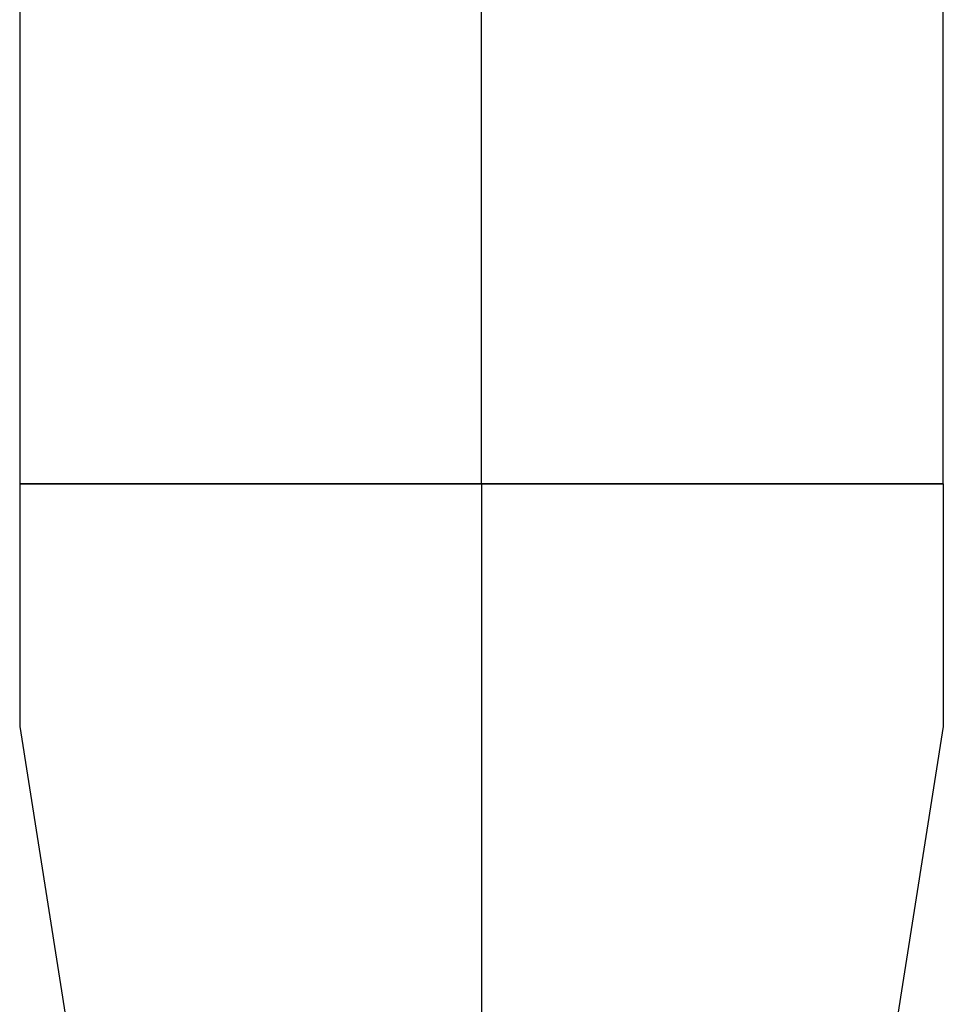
# Model space of a CAD drawing. Extents: x 41755 to 123924, y -112333 to 86187.
# Tile 570 of 582: x 102309 to 102316, y 84608 to 84616. Entities that reach past the tile are written whole.
import ezdxf
from ezdxf.enums import TextEntityAlignment as Align

# ---------------------------------------------------------------- set-up
doc = ezdxf.new("R2010")
doc.units = 0
doc.header["$LTSCALE"] = 50
doc.layers.add('Ins-co', color=2, linetype='CONTINUOUS')
doc.layers.add('Ins-wod', color=4, linetype='CONTINUOUS')
doc.styles.add('CP_ATTR', font='ROMANS.SHX')

# ---------------------------------------------------------------- blocks, each defined once
blk = doc.blocks.new('_jgsjhjfhhfdf')
at = {"layer": 'Ins-wod'}
for p, q in [((-72.2659, -203.0018), (-72.2659, -210.3804)), ((-68.4609, -210.3804), (-68.4609, -203.0018)), ((-64.6559, -210.3804), (-64.6559, -203.0018)), ((-72.2659, -210.3804), (-64.6559, -210.3804)), ((-64.6559, -210.3804), (-72.2659, -210.3804)), ((-72.2659, -210.3804), (-72.2659, -212.3804)), ((-68.4609, -210.3804), (-68.4609, -212.3804)), ((-64.6559, -210.3804), (-64.6559, -212.3804)), ((-72.2659, -212.3804), (-71.4759, -217.3804)), ((-68.4609, -212.3804), (-68.4609, -217.3804)), ((-64.6559, -212.3804), (-65.4459, -217.3804))]:
    blk.add_line(p, q, dxfattribs=at)
at = {"layer": 'Ins-wod', "style": 'CP_ATTR', "flags": 9}
for tag, p, height, rotation, width in [('PRODUCT-TYPE', (-15.448, -4.4619), 0.000337, 180, 48.619691), ('PRODUCER', (-15.448, -4.4619), 0.000337, 180, 48.619691), ('ARTICLE', (-15.448, -4.4619), 0.000337, 180, 48.619691), ('OTHER', (-15.448, -4.4619), 0.000337, 180, 48.619691), ('FLOW', (-15.448, -4.4619), 0.000337, 180, 48.619691), ('NAME', (-15.448, -4.4619), 0.000337, 180, 48.619691), ('OTHER', (-6.1954, -13.7069), 0.000337, 270, 1.595002), ('FLOW', (-6.1954, -13.7069), 0.000337, 270, 1.595002), ('ARTICLE', (-6.1954, -13.7069), 0.000337, 270, 1.595002), ('PRODUCT-TYPE', (-6.1954, -13.7069), 0.000337, 270, 1.595002), ('PRODUCER', (-6.1954, -13.7069), 0.000337, 270, 1.595002), ('NAME', (-6.1954, -13.7069), 0.000337, 270, 1.595002), ('PRODUCT-TYPE', (-6.1954, -110.1742), 0.000337, 90, 24.508066), ('PRODUCER', (-6.1954, -110.1742), 0.000337, 90, 24.508066), ('ARTICLE', (-6.1954, -110.1742), 0.000337, 90, 24.508066), ('OTHER', (-6.1954, -110.1742), 0.000337, 90, 24.508066), ('FLOW', (-6.1954, -110.1742), 0.000337, 90, 24.508066), ('NAME', (-6.1954, -110.1742), 0.000337, 90, 24.508066), ('ARTICLE', (-30.8274, -162.9866), 0.000761, 270, 7.892014), ('OTHER', (-30.8274, -162.9866), 0.000761, 270, 7.892014), ('FLOW', (-30.8274, -162.9866), 0.000761, 270, 7.892014), ('PRODUCT-TYPE', (-30.8274, -162.9866), 0.000761, 270, 7.892014), ('PRODUCER', (-30.8274, -162.9866), 0.000761, 270, 7.892014), ('NAME', (-30.8274, -162.9866), 0.000761, 270, 7.892014), ('PRODUCT-TYPE', (-68.4609, -170.6232), 0.000761, 90, 0.969593), ('PRODUCER', (-68.4609, -170.6232), 0.000761, 90, 0.969593), ('ARTICLE', (-68.4609, -170.6232), 0.000761, 90, 0.969593), ('OTHER', (-68.4609, -170.6232), 0.000761, 90, 0.969593), ('FLOW', (-68.4609, -170.6232), 0.000761, 90, 0.969593), ('NAME', (-68.4609, -170.6232), 0.000761, 90, 0.969593), ('PRODUCT-TYPE', (-68.4609, -210.3804), 0.000761, 90, 0.969593), ('PRODUCER', (-68.4609, -210.3804), 0.000761, 90, 0.969593), ('ARTICLE', (-68.4609, -210.3804), 0.000761, 90, 0.969593), ('OTHER', (-68.4609, -210.3804), 0.000761, 90, 0.969593), ('FLOW', (-68.4609, -210.3804), 0.000761, 90, 0.969593), ('NAME', (-68.4609, -210.3804), 0.000761, 90, 0.969593), ('PRODUCT-TYPE', (-34.8462, -236.7889), 0.000761, 90, 0.623389), ('PRODUCER', (-34.8462, -236.7889), 0.000761, 90, 0.623389), ('ARTICLE', (-34.8462, -236.7889), 0.000761, 90, 0.623389), ('OTHER', (-34.8462, -236.7889), 0.000761, 90, 0.623389), ('FLOW', (-34.8462, -236.7889), 0.000761, 90, 0.623389), ('NAME', (-34.8462, -236.7889), 0.000761, 90, 0.623389), ('PRODUCT-TYPE', (-68.4609, -241.0258), 0.0001, 90, 1), ('PRODUCER', (-68.4609, -241.0258), 0.0001, 90, 1), ('OTHER', (-68.4609, -241.0258), 0.0001, 90, 1), ('ARTICLE', (-68.4609, -241.0258), 0.0001, 90, 1), ('FLOW', (-68.4609, -241.0258), 0.0001, 90, 1), ('NAME', (-68.4609, -241.0258), 0.0001, 90, 1), ('PRODUCT-TYPE', (-68.4609, -251.0258), 0.000761, 90, 1.31406), ('PRODUCER', (-68.4609, -251.0258), 0.000761, 90, 1.31406), ('ARTICLE', (-68.4609, -251.0258), 0.000761, 90, 1.31406), ('OTHER', (-68.4609, -251.0258), 0.000761, 90, 1.31406), ('FLOW', (-68.4609, -251.0258), 0.000761, 90, 1.31406), ('NAME', (-68.4609, -251.0258), 0.000761, 90, 1.31406), ('ARTICLE', (-68.4609, -251.0258), 0.000761, 270, 1.708279), ('OTHER', (-68.4609, -251.0258), 0.000761, 270, 1.708279), ('FLOW', (-68.4609, -251.0258), 0.000761, 270, 1.708279), ('PRODUCT-TYPE', (-68.4609, -251.0258), 0.000761, 270, 1.708279), ('PRODUCER', (-68.4609, -251.0258), 0.000761, 270, 1.708279), ('NAME', (-68.4609, -251.0258), 0.000761, 270, 1.708279), ('PRODUCT-TYPE', (-280.4386, -283.6677), 0.000603, 180, 18.176861), ('PRODUCER', (-280.4386, -283.6677), 0.000603, 180, 18.176861), ('ARTICLE', (-280.4386, -283.6677), 0.000603, 180, 18.176861), ('OTHER', (-280.4386, -283.6677), 0.000603, 180, 18.176861), ('FLOW', (-280.4386, -283.6677), 0.000603, 180, 18.176861), ('NAME', (-280.4386, -283.6677), 0.000603, 180, 18.176861), ('PRODUCT-TYPE', (-66.7267, -319.595), 0.000603, 90, 5.550504), ('PRODUCER', (-66.7267, -319.595), 0.000603, 90, 5.550504), ('ARTICLE', (-66.7267, -319.595), 0.000603, 90, 5.550504), ('OTHER', (-66.7267, -319.595), 0.000603, 90, 5.550504), ('FLOW', (-66.7267, -319.595), 0.000603, 90, 5.550504), ('NAME', (-66.7267, -319.595), 0.000603, 90, 5.550504), ('PRODUCT-TYPE', (-10.9937, -321.6255), 0.0001, 90, 1), ('PRODUCER', (-10.9937, -321.6255), 0.0001, 90, 1), ('ARTICLE', (-10.9937, -321.6255), 0.0001, 90, 1), ('OTHER', (-10.9937, -321.6255), 0.0001, 90, 1), ('FLOW', (-10.9937, -321.6255), 0.0001, 90, 1), ('NAME', (-10.9937, -321.6255), 0.0001, 90, 1), ('PRODUCT-TYPE', (-68.2644, -323.3073), 0.000603, 225, 3.259505), ('PRODUCER', (-68.2644, -323.3073), 0.000603, 225, 3.259505), ('ARTICLE', (-68.2644, -323.3073), 0.000603, 225, 3.259505), ('OTHER', (-68.2644, -323.3073), 0.000603, 225, 3.259505), ('NAME', (-68.2644, -323.3073), 0.000603, 225, 3.259505), ('FLOW', (-68.2644, -323.3073), 0.000603, 225, 3.259505), ('PRODUCT-TYPE', (-10.9937, -324.5842), 0.000603, 90, 0.490663), ('PRODUCER', (-10.9937, -324.5842), 0.000603, 90, 0.490663), ('ARTICLE', (-10.9937, -324.5842), 0.000603, 90, 0.490663), ('OTHER', (-10.9937, -324.5842), 0.000603, 90, 0.490663), ('FLOW', (-10.9937, -324.5842), 0.000603, 90, 0.490663), ('NAME', (-10.9937, -324.5842), 0.000603, 90, 0.490663), ('OTHER', (-68.1056, -328.2477), 0.000213, 270, 2.751934), ('ARTICLE', (-68.1056, -328.2477), 0.000213, 270, 2.751934), ('FLOW', (-68.1056, -328.2477), 0.000213, 270, 2.751934), ('PRODUCT-TYPE', (-68.1056, -328.2477), 0.000213, 270, 2.751934), ('PRODUCER', (-68.1056, -328.2477), 0.000213, 270, 2.751934), ('NAME', (-68.1056, -328.2477), 0.000213, 270, 2.751934), ('ARTICLE', (-10.9937, -334.5842), 0.000603, 270, 2.727353), ('OTHER', (-10.9937, -334.5842), 0.000603, 270, 2.727353), ('FLOW', (-10.9937, -334.5842), 0.000603, 270, 2.727353), ('PRODUCT-TYPE', (-10.9937, -334.5842), 0.000603, 270, 2.727353), ('PRODUCER', (-10.9937, -334.5842), 0.000603, 270, 2.727353), ('NAME', (-10.9937, -334.5842), 0.000603, 270, 2.727353), ('OTHER', (-68.1056, -343.7688), 0.000213, 270, 2.751934), ('ARTICLE', (-68.1056, -343.7688), 0.000213, 270, 2.751934), ('FLOW', (-68.1056, -343.7688), 0.000213, 270, 2.751934), ('PRODUCT-TYPE', (-68.1056, -343.7688), 0.000213, 270, 2.751934), ('PRODUCER', (-68.1056, -343.7688), 0.000213, 270, 2.751934), ('NAME', (-68.1056, -343.7688), 0.000213, 270, 2.751934), ('OTHER', (-10.9937, -406.7923), 0.0001, 270, 1), ('FLOW', (-10.9937, -406.7923), 0.0001, 270, 1), ('ARTICLE', (-10.9937, -406.7923), 0.0001, 270, 1), ('PRODUCT-TYPE', (-10.9937, -406.7923), 0.0001, 270, 1), ('PRODUCER', (-10.9937, -406.7923), 0.0001, 270, 1), ('NAME', (-10.9937, -406.7923), 0.0001, 270, 1), ('PRODUCT-TYPE', (-10.9937, -428.1473), 0.000603, 90, 17.159626), ('PRODUCT-TYPE', (-10.9937, -428.1473), 0.000603, 90, 15.082723), ('PRODUCER', (-10.9937, -428.1473), 0.000603, 90, 17.159626), ('PRODUCER', (-10.9937, -428.1473), 0.000603, 90, 15.082723), ('ARTICLE', (-10.9937, -428.1473), 0.000603, 90, 17.159626), ('ARTICLE', (-10.9937, -428.1473), 0.000603, 90, 15.082723), ('OTHER', (-10.9937, -428.1473), 0.000603, 90, 17.159626), ('OTHER', (-10.9937, -428.1473), 0.000603, 90, 15.082723), ('FLOW', (-10.9937, -428.1473), 0.000603, 90, 17.159626), ('NAME', (-10.9937, -428.1473), 0.000603, 90, 17.159626), ('FLOW', (-10.9937, -428.1473), 0.000603, 90, 15.082723), ('NAME', (-10.9937, -428.1473), 0.000603, 90, 15.082723), ('PRODUCT-TYPE', (-216.1018, -610.3295), 0.000603, 90, 18.979779), ('PRODUCER', (-216.1018, -610.3295), 0.000603, 90, 18.979779), ('ARTICLE', (-216.1018, -610.3295), 0.000603, 90, 18.979779), ('OTHER', (-216.1018, -610.3295), 0.000603, 90, 18.979779), ('FLOW', (-216.1018, -610.3295), 0.000603, 90, 18.979779), ('NAME', (-216.1018, -610.3295), 0.000603, 90, 18.979779), ('PRODUCT-TYPE', (-225.3468, -619.5745), 0.000603, 180, 25.057534), ('PRODUCER', (-225.3468, -619.5745), 0.000603, 180, 25.057534), ('ARTICLE', (-225.3468, -619.5745), 0.000603, 180, 25.057534), ('OTHER', (-225.3468, -619.5745), 0.000603, 180, 25.057534), ('FLOW', (-225.3468, -619.5745), 0.000603, 180, 25.057534), ('NAME', (-225.3468, -619.5745), 0.000603, 180, 25.057534)]:
    blk.add_attdef(tag, p, '', height=height, rotation=rotation, dxfattribs=dict(at, width=width))
at = {"layer": 'Ins-wod', "style": 'CP_ATTR', "text_generation_flag": 4, "width": 1, "flags": 9}
for tag in ['OTHER', 'FLOW', 'ARTICLE', 'PRODUCT-TYPE', 'PRODUCER', 'NAME']:
    blk.add_attdef(tag, (-15.4404, -4.4619), '', height=0.0001, dxfattribs=at)
at = {"layer": 'Ins-wod', "style": 'CP_ATTR', "text_generation_flag": 4, "flags": 9}
for tag, p, height, rotation, width in [('PRODUCT-TYPE', (-188.5414, -13.7069), 0.0001, 90, 1), ('PRODUCER', (-188.5414, -13.7069), 0.0001, 90, 1), ('ARTICLE', (-188.5414, -13.7069), 0.0001, 90, 1), ('OTHER', (-188.5414, -13.7069), 0.0001, 90, 1), ('FLOW', (-188.5414, -13.7069), 0.0001, 90, 1), ('NAME', (-188.5414, -13.7069), 0.0001, 90, 1), ('OTHER', (-68.4609, -146.866), 0.000761, 270, 0.969593), ('ARTICLE', (-68.4609, -146.866), 0.000761, 270, 0.969593), ('FLOW', (-68.4609, -146.866), 0.000761, 270, 0.969593), ('PRODUCT-TYPE', (-68.4609, -146.866), 0.000761, 270, 0.969593), ('PRODUCER', (-68.4609, -146.866), 0.000761, 270, 0.969593), ('NAME', (-68.4609, -146.866), 0.000761, 270, 0.969593), ('PRODUCT-TYPE', (-68.4609, -146.866), 0.0001, 90, 1), ('PRODUCER', (-68.4609, -146.866), 0.0001, 90, 1), ('OTHER', (-68.4609, -146.866), 0.0001, 90, 1), ('ARTICLE', (-68.4609, -146.866), 0.0001, 90, 1), ('FLOW', (-68.4609, -146.866), 0.0001, 90, 1), ('NAME', (-68.4609, -146.866), 0.0001, 90, 1), ('PRODUCT-TYPE', (-30.8274, -162.9866), 0.0001, 90, 1), ('PRODUCER', (-30.8274, -162.9866), 0.0001, 90, 1), ('ARTICLE', (-30.8274, -162.9866), 0.0001, 90, 1), ('OTHER', (-30.8274, -162.9866), 0.0001, 90, 1), ('FLOW', (-30.8274, -162.9866), 0.0001, 90, 1), ('NAME', (-30.8274, -162.9866), 0.0001, 90, 1), ('OTHER', (-68.4609, -186.6232), 0.000761, 270, 0.969593), ('ARTICLE', (-68.4609, -186.6232), 0.000761, 270, 0.969593), ('FLOW', (-68.4609, -186.6232), 0.000761, 270, 0.969593), ('PRODUCT-TYPE', (-68.4609, -186.6232), 0.000761, 270, 0.969593), ('PRODUCER', (-68.4609, -186.6232), 0.000761, 270, 0.969593), ('NAME', (-68.4609, -186.6232), 0.000761, 270, 0.969593), ('OTHER', (-68.4609, -210.3804), 0.0001, 270, 1), ('FLOW', (-68.4609, -210.3804), 0.0001, 270, 1), ('ARTICLE', (-68.4609, -210.3804), 0.0001, 270, 1), ('PRODUCT-TYPE', (-68.4609, -210.3804), 0.0001, 270, 1), ('PRODUCER', (-68.4609, -210.3804), 0.0001, 270, 1), ('NAME', (-68.4609, -210.3804), 0.0001, 270, 1), ('PRODUCT-TYPE', (-34.8462, -232.0449), 0.0001, 90, 1), ('PRODUCER', (-34.8462, -232.0449), 0.0001, 90, 1), ('ARTICLE', (-34.8462, -232.0449), 0.0001, 90, 1), ('OTHER', (-34.8462, -232.0449), 0.0001, 90, 1), ('FLOW', (-34.8462, -232.0449), 0.0001, 90, 1), ('NAME', (-34.8462, -232.0449), 0.0001, 90, 1), ('PRODUCT-TYPE', (-390.0451, -283.6677), 0.0001, 180, 1), ('PRODUCER', (-390.0451, -283.6677), 0.0001, 180, 1), ('ARTICLE', (-390.0451, -283.6677), 0.0001, 180, 1), ('OTHER', (-390.0451, -283.6677), 0.0001, 180, 1), ('FLOW', (-390.0451, -283.6677), 0.0001, 180, 1), ('NAME', (-390.0451, -283.6677), 0.0001, 180, 1), ('OTHER', (-66.7267, -319.595), 0.0001, 270, 1), ('FLOW', (-66.7267, -319.595), 0.0001, 270, 1), ('ARTICLE', (-66.7267, -319.595), 0.0001, 270, 1), ('PRODUCT-TYPE', (-66.7267, -319.595), 0.0001, 270, 1), ('PRODUCER', (-66.7267, -319.595), 0.0001, 270, 1), ('NAME', (-66.7267, -319.595), 0.0001, 270, 1), ('PRODUCT-TYPE', (-82.1624, -337.2054), 0.0001, 225, 1), ('PRODUCER', (-82.1624, -337.2054), 0.0001, 225, 1), ('ARTICLE', (-82.1624, -337.2054), 0.0001, 225, 1), ('OTHER', (-82.1624, -337.2054), 0.0001, 225, 1), ('FLOW', (-82.1624, -337.2054), 0.0001, 225, 1), ('NAME', (-82.1624, -337.2054), 0.0001, 225, 1), ('PRODUCT-TYPE', (-10.9937, -373.7923), 0.0001, 90, 1), ('PRODUCER', (-10.9937, -373.7923), 0.0001, 90, 1), ('OTHER', (-10.9937, -373.7923), 0.0001, 90, 1), ('ARTICLE', (-10.9937, -373.7923), 0.0001, 90, 1), ('FLOW', (-10.9937, -373.7923), 0.0001, 90, 1), ('NAME', (-10.9937, -373.7923), 0.0001, 90, 1), ('NAME', (-272.9115, -422.5394), 0.0001, 310, 1), ('PRODUCER', (-272.9115, -422.5394), 0.0001, 310, 1), ('PRODUCT-TYPE', (-272.9115, -422.5394), 0.0001, 310, 1), ('ARTICLE', (-272.9115, -422.5394), 0.0001, 310, 1), ('FLOW', (-272.9115, -422.5394), 0.0001, 310, 1), ('OTHER', (-272.9115, -422.5394), 0.0001, 310, 1), ('PRODUCT-TYPE', (-376.4437, -619.5745), 0.0001, 180, 1), ('PRODUCER', (-376.4437, -619.5745), 0.0001, 180, 1), ('ARTICLE', (-376.4437, -619.5745), 0.0001, 180, 1), ('OTHER', (-376.4437, -619.5745), 0.0001, 180, 1), ('FLOW', (-376.4437, -619.5745), 0.0001, 180, 1), ('NAME', (-376.4437, -619.5745), 0.0001, 180, 1)]:
    blk.add_attdef(tag, p, '', height=height, rotation=rotation, dxfattribs=dict(at, width=width))
at = {"layer": 'Ins-wod', "style": 'CP_ATTR', "width": 1, "flags": 9}
for tag, p in [('ORDER-NO', (-6.198, -18.9908)), ('POWER', (-6.198, -18.9912)), ('FLOW', (-6.198, -18.9908)), ('TEMPERATURE', (-6.198, -18.9908)), ('CHARACTER', (-6.198, -18.9908)), ('PRODUCT-TYPE', (-6.198, -18.9908)), ('NUMBER', (-6.198, -18.9908)), ('NAME', (-6.198, -18.9908)), ('OTHER', (-6.198, -18.991)), ('PN', (-6.198, -18.991)), ('PRODUCER', (-6.198, -18.9911)), ('WEIGHT', (-6.198, -18.9912)), ('VOLTAGE', (-6.198, -18.9912)), ('ARTICLE', (-6.198, -18.9912)), ('GROUP', (-6.198, -18.9912)), ('DN', (-6.198, -18.9914))]:
    blk.add_attdef(tag, text='', height=0.00005, rotation=270, dxfattribs=at).set_placement(p, align=Align.MIDDLE_LEFT)
at = {"layer": 'Ins-wod', "style": 'CP_ATTR', "flags": 9}
for tag, p, height, width in [('ARTICLE', (-55.0459, -133.451), 0.000761, 4.892514), ('OTHER', (-55.0459, -133.451), 0.000761, 4.892514), ('NAME', (-55.0459, -133.451), 0.000761, 4.892514), ('PRODUCER', (-55.0459, -133.451), 0.000761, 4.892514), ('PRODUCT-TYPE', (-55.0459, -133.451), 0.000761, 4.892514), ('FLOW', (-55.0459, -133.451), 0.000761, 4.892514), ('ARTICLE', (-25.5774, -157.7366), 0.000761, 0.854973), ('OTHER', (-25.5774, -157.7366), 0.000761, 0.854973), ('FLOW', (-25.5774, -157.7366), 0.000761, 0.854973), ('PRODUCT-TYPE', (-25.5774, -157.7366), 0.000761, 0.854973), ('PRODUCER', (-25.5774, -157.7366), 0.000761, 0.854973), ('NAME', (-25.5774, -157.7366), 0.000761, 0.854973), ('ARTICLE', (-225.3468, -619.5745), 0.0001, 1), ('OTHER', (-225.3468, -619.5745), 0.0001, 1), ('FLOW', (-225.3468, -619.5745), 0.0001, 1), ('PRODUCT-TYPE', (-225.3468, -619.5745), 0.0001, 1), ('PRODUCER', (-225.3468, -619.5745), 0.0001, 1), ('NAME', (-225.3468, -619.5745), 0.0001, 1)]:
    blk.add_attdef(tag, p, '', height=height, dxfattribs=dict(at, width=width))
at = {"layer": 'Ins-wod', "style": 'CP_ATTR', "text_generation_flag": 4, "width": 1, "flags": 9}
for tag, rotation, p in [('FLOW', 270, (-68.4545, -154.1534)), ('NAME', 270, (-68.4546, -154.1534)), ('OTHER', 270, (-68.4546, -154.1535)), ('PN', 270, (-68.4545, -154.1535)), ('PRODUCER', 270, (-68.4545, -154.1536)), ('ARTICLE', 270, (-68.4546, -154.1537)), ('TEMPERATURE', 270, (-68.4545, -154.1534)), ('CHARACTER', 270, (-68.4545, -154.1534)), ('ORDER-NO', 270, (-68.4544, -154.1534)), ('PRODUCT-TYPE', 270, (-68.4545, -154.1534)), ('NUMBER', 270, (-68.4545, -154.1534)), ('VOLTAGE', 270, (-68.4545, -154.1537)), ('WEIGHT', 270, (-68.4545, -154.1538)), ('POWER', 270, (-68.4544, -154.1538)), ('GROUP', 270, (-68.4545, -154.1538)), ('DN', 270, (-68.4545, -154.1539)), ('FLOW', 270, (-68.4545, -193.9106)), ('NAME', 270, (-68.4546, -193.9106)), ('OTHER', 270, (-68.4546, -193.9107)), ('PN', 270, (-68.4545, -193.9107)), ('PRODUCER', 270, (-68.4545, -193.9108)), ('ARTICLE', 270, (-68.4546, -193.9109)), ('TEMPERATURE', 270, (-68.4545, -193.9106)), ('CHARACTER', 270, (-68.4545, -193.9106)), ('ORDER-NO', 270, (-68.4544, -193.9106)), ('PRODUCT-TYPE', 270, (-68.4545, -193.9106)), ('NUMBER', 270, (-68.4545, -193.9106)), ('VOLTAGE', 270, (-68.4545, -193.9109)), ('WEIGHT', 270, (-68.4545, -193.911)), ('POWER', 270, (-68.4544, -193.911)), ('GROUP', 270, (-68.4545, -193.911)), ('DN', 270, (-68.4545, -193.9111)), ('WEIGHT', 180, (-292.5196, -283.6732)), ('VOLTAGE', 180, (-292.5195, -283.6733)), ('ARTICLE', 180, (-292.5196, -283.6732)), ('PRODUCER', 180, (-292.5194, -283.6732)), ('GROUP', 180, (-292.5196, -283.6733)), ('POWER', 180, (-292.5196, -283.6733)), ('DN', 180, (-292.5197, -283.6733)), ('PRODUCT-TYPE', 180, (-292.5192, -283.6733)), ('OTHER', 180, (-292.5193, -283.6732)), ('TEMPERATURE', 180, (-292.5192, -283.6733)), ('CHARACTER', 180, (-292.5192, -283.6732)), ('ORDER-NO', 180, (-292.5192, -283.6733)), ('PN', 180, (-292.5193, -283.6732)), ('NUMBER', 180, (-292.5192, -283.6733)), ('FLOW', 180, (-292.5192, -283.6732)), ('NAME', 180, (-292.5192, -283.6732)), ('FLOW', 270, (-10.9882, -324.4929)), ('TEMPERATURE', 270, (-10.9882, -324.4929)), ('CHARACTER', 270, (-10.9882, -324.4929)), ('NUMBER', 270, (-10.9881, -324.4929)), ('NAME', 270, (-10.9882, -324.4929)), ('OTHER', 270, (-10.9882, -324.4931)), ('PN', 270, (-10.9882, -324.4931)), ('PRODUCER', 270, (-10.9882, -324.4932)), ('VOLTAGE', 270, (-10.9881, -324.4933)), ('ARTICLE', 270, (-10.9882, -324.4933)), ('WEIGHT', 270, (-10.9882, -324.4934)), ('GROUP', 270, (-10.9882, -324.4934)), ('ORDER-NO', 270, (-10.9881, -324.4929)), ('PRODUCT-TYPE', 270, (-10.9881, -324.4929)), ('POWER', 270, (-10.9881, -324.4934)), ('DN', 270, (-10.9881, -324.4935)), ('FLOW', 270, (-10.9902, -373.7011)), ('TEMPERATURE', 270, (-10.9902, -373.7011)), ('CHARACTER', 270, (-10.9902, -373.7011)), ('ORDER-NO', 270, (-10.9901, -373.7011)), ('PRODUCT-TYPE', 270, (-10.9901, -373.7011)), ('NUMBER', 270, (-10.9902, -373.7011)), ('NAME', 270, (-10.9902, -373.7011)), ('OTHER', 270, (-10.9902, -373.7013)), ('PN', 270, (-10.9902, -373.7012)), ('PRODUCER', 270, (-10.9902, -373.7013)), ('VOLTAGE', 270, (-10.9902, -373.7014)), ('WEIGHT', 270, (-10.9902, -373.7015)), ('POWER', 270, (-10.9901, -373.7015)), ('ARTICLE', 270, (-10.9902, -373.7015)), ('GROUP', 270, (-10.9902, -373.7015)), ('DN', 270, (-10.9901, -373.7016))]:
    blk.add_attdef(tag, text='', height=0.00005, rotation=rotation, dxfattribs=at).set_placement(p, align=Align.MIDDLE_LEFT)
at = {"layer": 'Ins-wod', "style": 'CP_ATTR', "flags": 9}
for tag, rotation, p in [('ARTICLE', 90, (-68.4546, -163.3354)), ('PRODUCER', 90, (-68.4545, -163.3355)), ('OTHER', 90, (-68.4546, -163.3356)), ('PN', 90, (-68.4545, -163.3356)), ('FLOW', 90, (-68.4545, -163.3358)), ('NAME', 90, (-68.4546, -163.3358)), ('WEIGHT', 90, (-68.4545, -163.3354)), ('VOLTAGE', 90, (-68.4545, -163.3354)), ('POWER', 90, (-68.4544, -163.3354)), ('DN', 90, (-68.4545, -163.3352)), ('GROUP', 90, (-68.4545, -163.3354)), ('TEMPERATURE', 90, (-68.4545, -163.3358)), ('PRODUCT-TYPE', 90, (-68.4545, -163.3358)), ('CHARACTER', 90, (-68.4545, -163.3358)), ('ORDER-NO', 90, (-68.4544, -163.3358)), ('NUMBER', 90, (-68.4545, -163.3358)), ('ARTICLE', 90, (-68.4546, -203.0926)), ('PRODUCER', 90, (-68.4545, -203.0927)), ('OTHER', 90, (-68.4546, -203.0928)), ('PN', 90, (-68.4545, -203.0928)), ('FLOW', 90, (-68.4545, -203.093)), ('NAME', 90, (-68.4546, -203.093)), ('WEIGHT', 90, (-68.4545, -203.0926)), ('VOLTAGE', 90, (-68.4545, -203.0926)), ('POWER', 90, (-68.4544, -203.0926)), ('DN', 90, (-68.4545, -203.0924)), ('GROUP', 90, (-68.4545, -203.0926)), ('TEMPERATURE', 90, (-68.4545, -203.093)), ('PRODUCT-TYPE', 90, (-68.4545, -203.093)), ('CHARACTER', 90, (-68.4545, -203.093)), ('ORDER-NO', 90, (-68.4544, -203.093)), ('NUMBER', 90, (-68.4545, -203.093)), ('WEIGHT', 90, (-10.9892, -358.8209)), ('ARTICLE', 90, (-10.9893, -358.8209)), ('PRODUCER', 90, (-10.9892, -358.821)), ('OTHER', 90, (-10.9893, -358.8211)), ('CHARACTER', 90, (-10.9892, -358.8213)), ('FLOW', 90, (-10.9892, -358.8213)), ('PN', 90, (-10.9892, -358.8211)), ('NAME', 90, (-10.9893, -358.8213)), ('POWER', 90, (-10.9892, -358.8209)), ('VOLTAGE', 90, (-10.9892, -358.821)), ('DN', 90, (-10.9892, -358.8207)), ('GROUP', 90, (-10.9892, -358.8209)), ('TEMPERATURE', 90, (-10.9892, -358.8213)), ('PRODUCT-TYPE', 90, (-10.9892, -358.8213)), ('ORDER-NO', 90, (-10.9892, -358.8213)), ('NUMBER', 90, (-10.9892, -358.8213)), ('WEIGHT', 90, (-10.9902, -406.8831)), ('VOLTAGE', 90, (-10.9902, -406.8831)), ('POWER', 90, (-10.9901, -406.8831)), ('DN', 90, (-10.9901, -406.8829)), ('GROUP', 90, (-10.9902, -406.8831)), ('ARTICLE', 90, (-10.9902, -406.8831)), ('PRODUCER', 90, (-10.9902, -406.8832)), ('TEMPERATURE', 90, (-10.9902, -406.8835)), ('PRODUCT-TYPE', 90, (-10.9901, -406.8835)), ('OTHER', 90, (-10.9902, -406.8833)), ('CHARACTER', 90, (-10.9902, -406.8835)), ('PN', 90, (-10.9902, -406.8833)), ('ORDER-NO', 90, (-10.9901, -406.8835)), ('NUMBER', 90, (-10.9902, -406.8835)), ('FLOW', 90, (-10.9902, -406.8835)), ('NAME', 90, (-10.9902, -406.8835)), ('TEMPERATURE', 39.77849, (-27.6994, -444.5217)), ('CHARACTER', 39.77849, (-27.6994, -444.5217)), ('FLOW', 39.77849, (-27.6994, -444.5217)), ('NUMBER', 39.77849, (-27.6993, -444.5217)), ('NAME', 39.77849, (-27.6994, -444.5217)), ('PRODUCT-TYPE', 39.77849, (-27.6993, -444.5217)), ('ORDER-NO', 39.77849, (-27.6993, -444.5217)), ('PRODUCER', 39.77849, (-27.6992, -444.5215)), ('OTHER', 39.77849, (-27.6992, -444.5215)), ('PN', 39.77849, (-27.6992, -444.5215)), ('WEIGHT', 39.77849, (-27.699, -444.5214)), ('ARTICLE', 39.77849, (-27.6991, -444.5214)), ('VOLTAGE', 39.77849, (-27.6991, -444.5215)), ('GROUP', 39.77849, (-27.699, -444.5214)), ('POWER', 39.77849, (-27.699, -444.5214)), ('DN', 39.77849, (-27.6989, -444.5213)), ('ARTICLE', 92.87046, (-268.2253, -458.6323)), ('WEIGHT', 92.87046, (-268.2253, -458.6323)), ('VOLTAGE', 92.87046, (-268.2253, -458.6323)), ('POWER', 92.87046, (-268.2252, -458.6323)), ('DN', 92.87046, (-268.2253, -458.6321)), ('GROUP', 92.87046, (-268.2253, -458.6323)), ('PRODUCER', 92.87046, (-268.2253, -458.6324)), ('TEMPERATURE', 92.87046, (-268.2253, -458.6327)), ('PRODUCT-TYPE', 92.87046, (-268.2252, -458.6327)), ('OTHER', 92.87046, (-268.2253, -458.6325)), ('CHARACTER', 92.87046, (-268.2253, -458.6327)), ('PN', 92.87046, (-268.2253, -458.6325)), ('NUMBER', 92.87046, (-268.2252, -458.6327)), ('FLOW', 92.87046, (-268.2253, -458.6327)), ('NAME', 92.87046, (-268.2253, -458.6327)), ('ORDER-NO', 92.87046, (-268.2252, -458.6327)), ('TEMPERATURE', 39.77849, (-53.7534, -466.2139)), ('CHARACTER', 39.77849, (-53.7534, -466.2139)), ('FLOW', 39.77849, (-53.7534, -466.2138)), ('NUMBER', 39.77849, (-53.7533, -466.2139)), ('NAME', 39.77849, (-53.7534, -466.2138)), ('PRODUCT-TYPE', 39.77849, (-53.7533, -466.2139)), ('ORDER-NO', 39.77849, (-53.7533, -466.2139)), ('PRODUCER', 39.77849, (-53.7532, -466.2137)), ('OTHER', 39.77849, (-53.7532, -466.2137)), ('PN', 39.77849, (-53.7532, -466.2137)), ('WEIGHT', 39.77849, (-53.753, -466.2136)), ('VOLTAGE', 39.77849, (-53.7531, -466.2136)), ('ARTICLE', 39.77849, (-53.7531, -466.2136)), ('GROUP', 39.77849, (-53.753, -466.2136)), ('POWER', 39.77849, (-53.753, -466.2136)), ('DN', 39.77849, (-53.7529, -466.2135)), ('WEIGHT', 90, (-216.0972, -517.2569)), ('PRODUCER', 90, (-216.0972, -517.257)), ('ARTICLE', 90, (-216.0973, -517.2569)), ('CHARACTER', 90, (-216.0972, -517.2573)), ('OTHER', 90, (-216.0973, -517.2571)), ('NAME', 90, (-216.0973, -517.2573)), ('PN', 90, (-216.0972, -517.2571)), ('FLOW', 90, (-216.0972, -517.2573)), ('DN', 90, (-216.0972, -517.2567)), ('POWER', 90, (-216.0972, -517.2569)), ('GROUP', 90, (-216.0972, -517.2569)), ('VOLTAGE', 90, (-216.0972, -517.257)), ('PRODUCT-TYPE', 90, (-216.0972, -517.2573)), ('TEMPERATURE', 90, (-216.0972, -517.2573)), ('NUMBER', 90, (-216.0972, -517.2573)), ('ORDER-NO', 90, (-216.0972, -517.2573)), ('GROUP', 90, (-216.0962, -532.3155)), ('PRODUCER', 90, (-216.0962, -532.3157)), ('ARTICLE', 90, (-216.0962, -532.3156)), ('VOLTAGE', 90, (-216.0961, -532.3156)), ('WEIGHT', 90, (-216.0962, -532.3155)), ('TEMPERATURE', 90, (-216.0962, -532.316)), ('CHARACTER', 90, (-216.0962, -532.316)), ('OTHER', 90, (-216.0962, -532.3158)), ('NUMBER', 90, (-216.0961, -532.316)), ('PN', 90, (-216.0962, -532.3158)), ('NAME', 90, (-216.0962, -532.316)), ('FLOW', 90, (-216.0962, -532.316)), ('DN', 90, (-216.0961, -532.3154)), ('POWER', 90, (-216.0961, -532.3155)), ('PRODUCT-TYPE', 90, (-216.0961, -532.316)), ('ORDER-NO', 90, (-216.0961, -532.316)), ('TEMPERATURE', 65.34271, (-236.5038, -547.7052)), ('CHARACTER', 65.34271, (-236.5038, -547.7052)), ('FLOW', 65.34271, (-236.5039, -547.7052)), ('NAME', 65.34271, (-236.5039, -547.7052)), ('PRODUCER', 65.34271, (-236.5037, -547.705)), ('OTHER', 65.34271, (-236.5038, -547.705)), ('PRODUCT-TYPE', 65.34271, (-236.5038, -547.7052)), ('ORDER-NO', 65.34271, (-236.5038, -547.7052)), ('PN', 65.34271, (-236.5038, -547.705)), ('NUMBER', 65.34271, (-236.5038, -547.7052)), ('WEIGHT', 65.34271, (-236.5037, -547.7048)), ('VOLTAGE', 65.34271, (-236.5037, -547.7049)), ('ARTICLE', 65.34271, (-236.5037, -547.7048)), ('GROUP', 65.34271, (-236.5037, -547.7048)), ('POWER', 65.34271, (-236.5036, -547.7049)), ('DN', 65.34271, (-236.5036, -547.7047))]:
    blk.add_attdef(tag, text='', height=0.00005, rotation=rotation, dxfattribs=at).set_placement(p, align=Align.MIDDLE_LEFT)
at = {"layer": 'Ins-wod', "linetype": 'ByBlock', "style": 'CP_ATTR', "flags": 9}
for tag, p, height, width in [('PRODUCT-TYPE', (-34.8462, -264.0258), 0.000761, 3.579097), ('PRODUCER', (-34.8462, -264.0258), 0.000761, 3.579097), ('ARTICLE', (-34.8462, -264.0258), 0.000761, 3.579097), ('OTHER', (-34.8462, -264.0258), 0.000761, 3.579097), ('FLOW', (-34.8462, -264.0258), 0.000761, 3.579097), ('NAME', (-34.8462, -264.0258), 0.000761, 3.579097), ('PRODUCT-TYPE', (-399.2901, -274.4227), 0.000603, 41.632556), ('PRODUCER', (-399.2901, -274.4227), 0.000603, 41.632556), ('ARTICLE', (-399.2901, -274.4227), 0.000603, 41.632556), ('OTHER', (-399.2901, -274.4227), 0.000603, 41.632556), ('FLOW', (-399.2901, -274.4227), 0.000603, 41.632556), ('NAME', (-399.2901, -274.4227), 0.000603, 41.632556)]:
    blk.add_attdef(tag, p, '', height=height, rotation=90, dxfattribs=dict(at, width=width))
at = {"layer": 'Ins-wod', "style": 'CP_ATTR', "flags": 9}
for tag, p, height, rotation, oblique, width in [('PRODUCT-TYPE', (-271.0469, -292.2736), 0.0001, 95, 360, 1), ('PRODUCER', (-271.0469, -292.2736), 0.0001, 95, 360, 1), ('ARTICLE', (-271.0469, -292.2736), 0.0001, 95, 360, 1), ('OTHER', (-271.0469, -292.2736), 0.0001, 95, 360, 1), ('FLOW', (-271.0469, -292.2736), 0.0001, 95, 360, 1), ('NAME', (-271.0469, -292.2736), 0.0001, 95, 360, 1), ('PRODUCT-TYPE', (-270.7952, -295.1508), 0.000603, 95, 0, 0.478976), ('PRODUCER', (-270.7952, -295.1508), 0.000603, 95, 0, 0.478976), ('ARTICLE', (-270.7952, -295.1508), 0.000603, 95, 0, 0.478976), ('OTHER', (-270.7952, -295.1508), 0.000603, 95, 0, 0.478976), ('FLOW', (-270.7952, -295.1508), 0.000603, 95, 0, 0.478976), ('NAME', (-270.7952, -295.1508), 0.000603, 95, 0, 0.478976), ('PRODUCT-TYPE', (-270.1328, -302.7219), 0.0001, 95, 360, 1), ('PRODUCER', (-270.1328, -302.7219), 0.0001, 95, 360, 1), ('ARTICLE', (-270.1328, -302.7219), 0.0001, 95, 360, 1), ('OTHER', (-270.1328, -302.7219), 0.0001, 95, 360, 1), ('FLOW', (-270.1328, -302.7219), 0.0001, 95, 360, 1), ('NAME', (-270.1328, -302.7219), 0.0001, 95, 360, 1), ('PRODUCT-TYPE', (-272.9115, -311.5348), 0.0001, 50, 0, 1), ('PRODUCER', (-272.9115, -311.5348), 0.0001, 50, 0, 1), ('OTHER', (-272.9115, -311.5348), 0.0001, 50, 0, 1), ('ARTICLE', (-272.9115, -311.5348), 0.0001, 50, 0, 1), ('FLOW', (-272.9115, -311.5348), 0.0001, 50, 0, 1), ('NAME', (-272.9115, -311.5348), 0.0001, 50, 0, 1), ('PRODUCT-TYPE', (-279.3393, -319.1953), 0.000483, 50, 0, 2.070393), ('PRODUCER', (-279.3393, -319.1953), 0.000483, 50, 0, 2.070393), ('OTHER', (-279.3393, -319.1953), 0.000483, 50, 0, 2.070393), ('FLOW', (-279.3393, -319.1953), 0.000483, 50, 0, 2.070393), ('NAME', (-279.3393, -319.1953), 0.000483, 50, 0, 2.070393), ('ARTICLE', (-279.3393, -319.1953), 0.000483, 50, 0, 2.070393), ('FLOW', (-279.3393, -414.879), 0.000483, 310, 360, 2.070393), ('PRODUCT-TYPE', (-279.3393, -414.879), 0.000483, 310, 360, 2.070393), ('PRODUCER', (-279.3393, -414.879), 0.000483, 310, 360, 2.070393), ('NAME', (-279.3393, -414.879), 0.000483, 310, 360, 2.070393), ('ARTICLE', (-279.3393, -414.879), 0.000483, 310, 360, 2.070393), ('OTHER', (-279.3393, -414.879), 0.000483, 310, 360, 2.070393), ('ARTICLE', (-259.9098, -420.4391), 0.000603, 24.99985, 360, 32.251138), ('OTHER', (-259.9098, -420.4391), 0.000603, 24.99985, 360, 32.251138), ('PRODUCT-TYPE', (-259.9098, -420.4391), 0.000603, 24.99985, 360, 32.251138), ('PRODUCER', (-259.9098, -420.4391), 0.000603, 24.99985, 360, 32.251138), ('FLOW', (-259.9098, -420.4391), 0.000603, 24.99985, 360, 32.251138), ('NAME', (-259.9098, -420.4391), 0.000603, 24.99985, 360, 32.251138), ('FLOW', (-272.9115, -422.5394), 0.0001, 309.99985, 360, 1), ('PRODUCT-TYPE', (-272.9115, -422.5394), 0.0001, 309.99985, 360, 1), ('PRODUCER', (-272.9115, -422.5394), 0.0001, 309.99985, 360, 1), ('NAME', (-272.9115, -422.5394), 0.0001, 309.99985, 360, 1), ('OTHER', (-272.9115, -422.5394), 0.0001, 309.99985, 360, 1), ('ARTICLE', (-272.9115, -422.5394), 0.0001, 309.99985, 360, 1), ('PRODUCT-TYPE', (-266.671, -423.9229), 0.0001, 24.99985, 360, 1), ('PRODUCER', (-266.671, -423.9229), 0.0001, 24.99985, 360, 1), ('OTHER', (-266.671, -423.9229), 0.0001, 24.99985, 360, 1), ('ARTICLE', (-266.671, -423.9229), 0.0001, 24.99985, 360, 1), ('FLOW', (-266.671, -423.9229), 0.0001, 24.99985, 360, 1), ('NAME', (-266.671, -423.9229), 0.0001, 24.99985, 360, 1), ('PRODUCT-TYPE', (-12.8847, -432.1821), 0.000603, 219.77849, 360, 0.69475), ('PRODUCER', (-12.8847, -432.1821), 0.000603, 219.77849, 360, 0.69475), ('ARTICLE', (-12.8847, -432.1821), 0.000603, 219.77849, 360, 0.69475), ('OTHER', (-12.8847, -432.1821), 0.000603, 219.77849, 360, 0.69475), ('NAME', (-12.8847, -432.1821), 0.000603, 219.77849, 360, 0.69475), ('FLOW', (-12.8847, -432.1821), 0.000603, 219.77849, 360, 0.69475), ('PRODUCT-TYPE', (-12.8847, -432.1821), 0.0001, 39.77849, 360, 1), ('PRODUCER', (-12.8847, -432.1821), 0.0001, 39.77849, 360, 1), ('OTHER', (-12.8847, -432.1821), 0.0001, 39.77849, 360, 1), ('ARTICLE', (-12.8847, -432.1821), 0.0001, 39.77849, 360, 1), ('FLOW', (-12.8847, -432.1821), 0.0001, 39.77849, 360, 1), ('NAME', (-12.8847, -432.1821), 0.0001, 39.77849, 360, 1), ('OTHER', (-46.0016, -459.753), 0.000603, 39.77849, 360, 3.963886), ('PRODUCT-TYPE', (-46.0016, -459.753), 0.000603, 39.77849, 360, 3.963886), ('PRODUCER', (-46.0016, -459.753), 0.000603, 39.77849, 360, 3.963886), ('FLOW', (-46.0016, -459.753), 0.000603, 39.77849, 360, 3.963886), ('NAME', (-46.0016, -459.753), 0.000603, 39.77849, 360, 3.963886), ('ARTICLE', (-46.0016, -459.753), 0.000603, 39.77849, 360, 3.963886), ('PRODUCT-TYPE', (-279.3393, -494.1953), 0.000483, 50, 0, 2.070393), ('PRODUCER', (-279.3393, -494.1953), 0.000483, 50, 0, 2.070393), ('OTHER', (-279.3393, -494.1953), 0.000483, 50, 0, 2.070393), ('FLOW', (-279.3393, -494.1953), 0.000483, 50, 0, 2.070393), ('NAME', (-279.3393, -494.1953), 0.000483, 50, 0, 2.070393), ('ARTICLE', (-279.3393, -494.1953), 0.000483, 50, 0, 2.070393), ('PRODUCT-TYPE', (-200.0285, -495.4689), 0.0001, 140, 0, 1), ('PRODUCER', (-200.0285, -495.4689), 0.0001, 140, 0, 1), ('ARTICLE', (-200.0285, -495.4689), 0.0001, 140, 0, 1), ('OTHER', (-200.0285, -495.4689), 0.0001, 140, 0, 1), ('FLOW', (-200.0285, -495.4689), 0.0001, 140, 0, 1), ('NAME', (-200.0285, -495.4689), 0.0001, 140, 0, 1), ('PRODUCT-TYPE', (-192.3681, -501.8968), 0.000483, 140, 360, 2.070393), ('PRODUCER', (-192.3681, -501.8968), 0.000483, 140, 360, 2.070393), ('ARTICLE', (-192.3681, -501.8968), 0.000483, 140, 360, 2.070393), ('OTHER', (-192.3681, -501.8968), 0.000483, 140, 360, 2.070393), ('NAME', (-192.3681, -501.8968), 0.000483, 140, 360, 2.070393), ('FLOW', (-192.3681, -501.8968), 0.000483, 140, 360, 2.070393), ('ARTICLE', (-98.546, -503.4979), 0.000603, 39.77849, 360, 9.680023), ('OTHER', (-98.546, -503.4979), 0.000603, 39.77849, 360, 9.680023), ('PRODUCT-TYPE', (-98.546, -503.4979), 0.000603, 39.77849, 360, 9.680023), ('PRODUCER', (-98.546, -503.4979), 0.000603, 39.77849, 360, 9.680023), ('FLOW', (-98.546, -503.4979), 0.000603, 39.77849, 360, 9.680023), ('NAME', (-98.546, -503.4979), 0.000603, 39.77849, 360, 9.680023), ('PRODUCT-TYPE', (-272.9115, -597.4928), 0.000483, 130, 0, 2.070393), ('PRODUCER', (-272.9115, -597.4928), 0.000483, 130, 0, 2.070393), ('ARTICLE', (-272.9115, -597.4928), 0.000483, 130, 0, 2.070393), ('OTHER', (-272.9115, -597.4928), 0.000483, 130, 0, 2.070393), ('NAME', (-272.9115, -597.4928), 0.000483, 130, 0, 2.070393), ('FLOW', (-272.9115, -597.4928), 0.000483, 130, 0, 2.070393), ('NAME', (-272.9115, -597.4928), 0.0001, 310, 360, 1), ('PRODUCER', (-272.9115, -597.4928), 0.0001, 310, 360, 1), ('PRODUCT-TYPE', (-272.9115, -597.4928), 0.0001, 310, 360, 1), ('ARTICLE', (-272.9115, -597.4928), 0.0001, 310, 360, 1), ('FLOW', (-272.9115, -597.4928), 0.0001, 310, 360, 1), ('OTHER', (-272.9115, -597.4928), 0.0001, 310, 360, 1)]:
    blk.add_attdef(tag, p, '', height=height, rotation=rotation, dxfattribs=dict(at, oblique=oblique, width=width))

msp = doc.modelspace()

# ---------------------------------------------------------------- block references
at = {"layer": 'Ins-co'}
msp.add_blockref('_jgsjhjfhhfdf', (102380.966, 84822.5412), dxfattribs=at)

doc.saveas('drawing.dxf')
